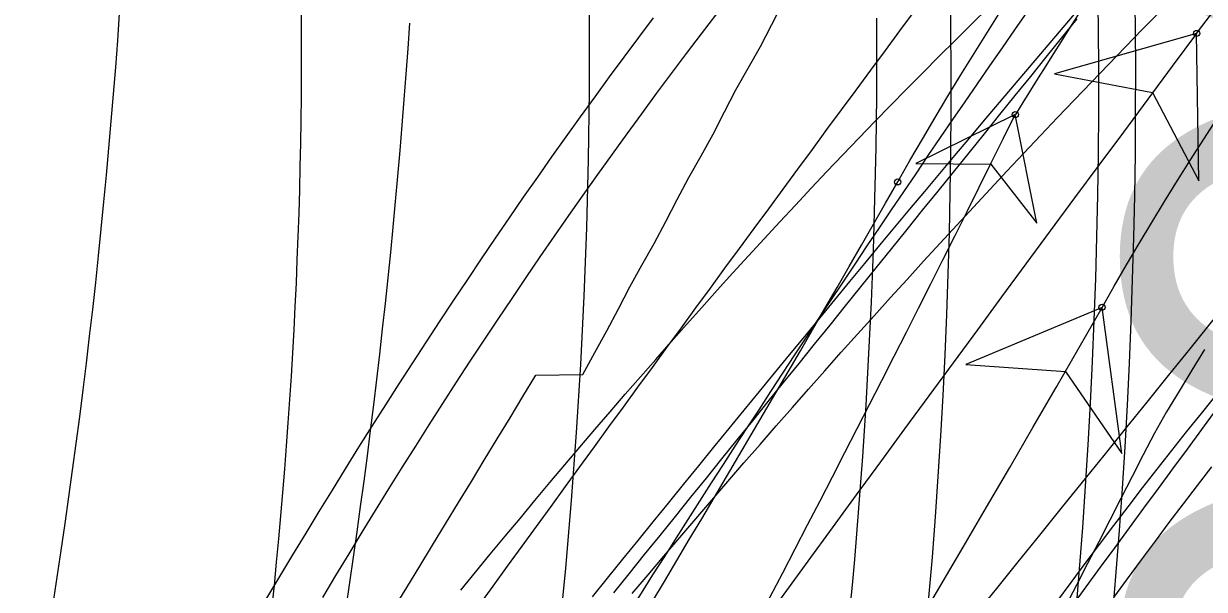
# Model space of a CAD drawing. Extents: x -14 to 1565148, y -25 to 642856.
# Drawn here: x 1564902.42 to 1564918.42, y 636478.28 to 636485.96 of the extents above; entities that cross this region are included whole.
import ezdxf

# ---------------------------------------------------------------- set-up
doc = ezdxf.new("R2010")
doc.units = 0
for name, color, linetype in [('DR_P_Headwall', 7, 'Continuous'), ('MT_P_Drums', 7, 'Continuous'), ('PM_P_Edge_Line', 7, 'Continuous'), ('PV_P_EOP', 7, 'Continuous'), ('PV_X_COP', 7, 'Continuous'), ('PV_X_EOP', 7, 'Continuous'), ('TR_Turning_Path25', 7, 'Continuous'), ('TR_Turning_Path27', 7, 'Continuous'), ('TR_Turning_Path28', 7, 'Continuous'), ('TR_Turning_Path28 - Copy-1', 7, 'Continuous'), ('VG_P_Text', 7, 'Continuous')]:
    doc.layers.add(name, color=color, linetype=linetype)

msp = doc.modelspace()

# ---------------------------------------------------------------- linework, layer by layer
at = {"layer": 'DR_P_Headwall'}
for points in [[(1564907.437, 636478.023), (1564907.612, 636478.31), (1564907.786, 636478.598), (1564907.961, 636478.885), (1564908.136, 636479.172), (1564908.311, 636479.46), (1564908.486, 636479.748), (1564908.66, 636480.035), (1564908.835, 636480.323), (1564909.01, 636480.611), (1564909.185, 636480.899), (1564909.361, 636481.187), (1564909.994, 636481.199), (1564910.158, 636481.494), (1564910.322, 636481.788), (1564910.48, 636482.086), (1564910.635, 636482.385), (1564910.796, 636482.682), (1564910.961, 636482.975), (1564911.121, 636483.272), (1564911.275, 636483.572), (1564911.433, 636483.87), (1564911.598, 636484.164), (1564911.762, 636484.458), (1564911.917, 636484.758), (1564912.071, 636485.058), (1564912.235, 636485.352), (1564912.402, 636485.644), (1564912.559, 636485.942), (1564912.711, 636486.243)], [(1564906.476, 636478.175), (1564906.652, 636478.471), (1564906.83, 636478.766), (1564907.008, 636479.06), (1564907.188, 636479.354), (1564907.368, 636479.646), (1564907.549, 636479.937), (1564907.732, 636480.227), (1564907.915, 636480.516), (1564908.099, 636480.805), (1564908.285, 636481.092), (1564908.471, 636481.378), (1564908.659, 636481.663), (1564908.847, 636481.947), (1564909.037, 636482.23), (1564909.228, 636482.513), (1564909.42, 636482.794), (1564909.613, 636483.074), (1564909.807, 636483.353), (1564910.002, 636483.631), (1564910.199, 636483.908), (1564910.396, 636484.184), (1564910.595, 636484.459), (1564910.795, 636484.733), (1564910.996, 636485.006), (1564911.198, 636485.278), (1564911.401, 636485.548), (1564911.606, 636485.818), (1564911.812, 636486.087)], [(1564915.855, 636484.722), (1564914.509, 636484.06), (1564915.523, 636484.05), (1564916.146, 636483.251), (1564915.855, 636484.722)], [(1564918.417, 636481.536), (1564918.245, 636481.254), (1564918.074, 636480.971), (1564917.903, 636480.689), (1564917.739, 636480.402), (1564917.586, 636480.108), (1564917.437, 636479.813), (1564917.287, 636479.518), (1564917.136, 636479.223), (1564916.986, 636478.928), (1564916.835, 636478.634), (1564916.684, 636478.34), (1564916.532, 636478.046)], [(1564918.513, 636479.944), (1564918.32, 636479.694), (1564918.128, 636479.442), (1564917.937, 636479.19), (1564917.748, 636478.937), (1564917.56, 636478.683), (1564917.372, 636478.429), (1564917.186, 636478.173)]]:
    msp.add_lwpolyline(points, dxfattribs=at)
msp.add_lwpolyline([(1564915.855, 636484.722), (1564914.509, 636484.06), (1564915.523, 636484.05), (1564916.146, 636483.251)], close=True, dxfattribs=at)
msp.add_circle((1564915.855, 636484.722), 0.0417, dxfattribs=at)
msp.add_circle((1564915.855, 636484.722), 0.0417, dxfattribs=at)
for centre, radius, start, end in [((1565064.481, 636392.413), 174.958, 144.06801, 148.15621), ((1564621.877, 636629.939), 327.889, 325.51254, 333.71205)]:
    msp.add_arc(centre, radius, start, end, dxfattribs=at)
at = {"layer": 'MT_P_Drums'}
for points in [[(1564908.344, 636478.271), (1564908.543, 636478.516), (1564908.743, 636478.76), (1564908.944, 636479.004), (1564909.145, 636479.247), (1564909.347, 636479.489), (1564909.549, 636479.731), (1564909.752, 636479.972), (1564909.956, 636480.213), (1564910.16, 636480.452), (1564910.365, 636480.691), (1564910.571, 636480.929), (1564910.777, 636481.167), (1564910.984, 636481.403), (1564911.191, 636481.639), (1564911.4, 636481.874), (1564911.609, 636482.108), (1564911.818, 636482.342), (1564912.028, 636482.574), (1564912.239, 636482.806), (1564912.451, 636483.037), (1564912.663, 636483.266), (1564912.876, 636483.495), (1564913.09, 636483.723), (1564913.304, 636483.95), (1564913.519, 636484.177), (1564913.735, 636484.402), (1564913.952, 636484.626), (1564914.169, 636484.849), (1564914.387, 636485.071), (1564914.606, 636485.293), (1564914.825, 636485.513), (1564915.045, 636485.732), (1564915.266, 636485.95), (1564915.488, 636486.167)], [(1564908.586, 636478.059), (1564908.782, 636478.329), (1564908.977, 636478.599), (1564909.173, 636478.869), (1564909.369, 636479.138), (1564909.565, 636479.408), (1564909.761, 636479.678), (1564909.957, 636479.947), (1564910.153, 636480.216), (1564910.349, 636480.486), (1564910.545, 636480.755), (1564910.742, 636481.024), (1564910.938, 636481.293), (1564911.135, 636481.562), (1564911.332, 636481.831), (1564911.528, 636482.1), (1564911.725, 636482.369), (1564911.922, 636482.638), (1564912.119, 636482.907), (1564912.316, 636483.175), (1564912.514, 636483.444), (1564912.711, 636483.712), (1564912.908, 636483.981), (1564913.106, 636484.249), (1564913.304, 636484.518), (1564913.501, 636484.786), (1564913.699, 636485.054), (1564913.897, 636485.322), (1564914.095, 636485.59), (1564914.293, 636485.858), (1564914.491, 636486.126)], [(1564918.312, 636485.822), (1564918.511, 636486.089)], [(1564918.312, 636485.822), (1564916.388, 636485.274), (1564917.715, 636485.019), (1564918.343, 636483.822), (1564918.312, 636485.822)], [(1564916.619, 636478.051), (1564916.815, 636478.319), (1564917.01, 636478.586), (1564917.206, 636478.853), (1564917.402, 636479.119), (1564917.598, 636479.386), (1564917.793, 636479.653), (1564917.989, 636479.92), (1564918.186, 636480.186), (1564918.382, 636480.453), (1564918.578, 636480.719)]]:
    msp.add_lwpolyline(points, dxfattribs=at)
msp.add_lwpolyline([(1564918.312, 636485.822), (1564916.388, 636485.274), (1564917.715, 636485.019), (1564918.343, 636483.822)], close=True, dxfattribs=at)
msp.add_circle((1564918.312, 636485.822), 0.0417, dxfattribs=at)
msp.add_circle((1564918.312, 636485.822), 0.0417, dxfattribs=at)
msp.add_arc((1565680.816, 635918.958), 950.13, 143.371986, 145.514886, dxfattribs=at)
at = {"layer": 'PM_P_Edge_Line'}
for points in [[(1564907.509, 636481.072), (1564907.693, 636481.357), (1564907.877, 636481.641), (1564908.063, 636481.925), (1564908.249, 636482.207), (1564908.436, 636482.487), (1564908.624, 636482.767), (1564908.813, 636483.046), (1564909.003, 636483.323), (1564909.194, 636483.6), (1564909.385, 636483.875), (1564909.578, 636484.149), (1564909.772, 636484.422), (1564909.966, 636484.693), (1564910.162, 636484.964), (1564910.359, 636485.233), (1564910.556, 636485.501), (1564910.755, 636485.768), (1564910.954, 636486.033)], [(1564905.717, 636478.164), (1564905.892, 636478.459), (1564906.069, 636478.753), (1564906.246, 636479.046), (1564906.424, 636479.339), (1564906.603, 636479.63), (1564906.783, 636479.92), (1564906.963, 636480.21), (1564907.144, 636480.498), (1564907.326, 636480.786), (1564907.509, 636481.072)], [(1564918.573, 636480.918), (1564918.371, 636480.668), (1564918.17, 636480.418), (1564917.971, 636480.166), (1564917.773, 636479.913), (1564917.575, 636479.659), (1564917.379, 636479.405), (1564917.184, 636479.149), (1564916.991, 636478.892), (1564916.798, 636478.635), (1564916.606, 636478.376), (1564916.415, 636478.117)]]:
    msp.add_lwpolyline(points, dxfattribs=at)
msp.add_arc((1565082.945, 636369.665), 203.534, 141.93819, 152.59116, dxfattribs=at)
at = {"layer": 'PV_P_EOP'}
for radius in [82.5, 82]:
    msp.add_arc((1564834.986, 636485.101), radius, 315.38222, 5.72699, dxfattribs=at)
at = {"layer": 'PV_X_COP'}
msp.add_arc((1564969.87, 636440.711), 60, 77.60512, 161.78375, dxfattribs=at)
at = {"layer": 'PV_X_EOP'}
msp.add_arc((1564834.986, 636485.101), 80, 315.38222, 5.72699, dxfattribs=at)
at = {"layer": 'TR_Turning_Path25'}
for points in [[(1564910.665, 636478.226), (1564910.88, 636478.48), (1564911.095, 636478.734), (1564911.31, 636478.988), (1564911.527, 636479.241), (1564911.743, 636479.494), (1564911.961, 636479.746), (1564912.178, 636479.998), (1564912.397, 636480.249), (1564912.616, 636480.5), (1564912.835, 636480.75), (1564913.055, 636481), (1564913.276, 636481.249), (1564913.497, 636481.498), (1564913.719, 636481.746), (1564913.942, 636481.994), (1564914.165, 636482.241), (1564914.388, 636482.487), (1564914.612, 636482.733), (1564914.837, 636482.979), (1564915.062, 636483.224), (1564915.288, 636483.468), (1564915.515, 636483.712), (1564915.742, 636483.955), (1564915.969, 636484.197), (1564916.197, 636484.439), (1564916.426, 636484.681), (1564916.656, 636484.922), (1564916.886, 636485.162), (1564917.116, 636485.401), (1564917.348, 636485.64), (1564917.58, 636485.879), (1564917.812, 636486.116)], [(1564914.262, 636483.809), (1564914.427, 636484.098), (1564914.596, 636484.39), (1564914.768, 636484.682), (1564914.942, 636484.973), (1564915.118, 636485.262), (1564915.297, 636485.552), (1564915.478, 636485.84), (1564915.661, 636486.127)], [(1564917.03, 636482.108), (1564917.196, 636482.397), (1564917.363, 636482.686), (1564917.532, 636482.973), (1564917.703, 636483.259), (1564917.876, 636483.544), (1564918.051, 636483.827), (1564918.229, 636484.109), (1564918.408, 636484.39), (1564918.59, 636484.67), (1564918.774, 636484.948), (1564918.96, 636485.224), (1564919.149, 636485.499), (1564919.34, 636485.772), (1564919.533, 636486.044)], [(1564910.932, 636478.108), (1564911.101, 636478.391), (1564911.27, 636478.675), (1564911.439, 636478.959), (1564911.607, 636479.242), (1564911.775, 636479.527), (1564911.943, 636479.811), (1564912.11, 636480.095), (1564912.278, 636480.38), (1564912.445, 636480.665), (1564912.611, 636480.949), (1564912.778, 636481.235), (1564912.944, 636481.52), (1564913.109, 636481.805), (1564913.275, 636482.091), (1564913.44, 636482.377), (1564913.605, 636482.663), (1564913.77, 636482.949), (1564913.934, 636483.235), (1564914.098, 636483.522), (1564914.262, 636483.808)], [(1564917.03, 636482.108), (1564915.186, 636481.334), (1564916.534, 636481.24), (1564917.3, 636480.126), (1564917.03, 636482.108)]]:
    msp.add_lwpolyline(points, dxfattribs=at)
msp.add_lwpolyline([(1564917.03, 636482.108), (1564915.186, 636481.334), (1564916.534, 636481.24), (1564917.3, 636480.126)], close=True, dxfattribs=at)
for centre in [(1564914.262, 636483.808), (1564914.262, 636483.809), (1564917.03, 636482.108), (1564917.03, 636482.108)]:
    msp.add_circle(centre, 0.0417, dxfattribs=at)
msp.add_arc((1564634.809, 636643.222), 324.972, 316.17032, 330.27877, dxfattribs=at)
at = {"layer": 'TR_Turning_Path27'}
for points in [[(1564910.126, 636478.183), (1564910.332, 636478.438), (1564910.539, 636478.693), (1564910.745, 636478.947), (1564910.951, 636479.201), (1564911.156, 636479.455), (1564911.362, 636479.708), (1564911.568, 636479.96), (1564911.773, 636480.212), (1564911.978, 636480.464), (1564912.183, 636480.715), (1564912.388, 636480.966), (1564912.593, 636481.216), (1564912.797, 636481.465), (1564913.002, 636481.714), (1564913.206, 636481.962), (1564913.41, 636482.21), (1564913.614, 636482.457), (1564913.818, 636482.703), (1564914.021, 636482.949), (1564914.224, 636483.194), (1564914.427, 636483.438), (1564914.63, 636483.681), (1564914.833, 636483.924), (1564915.035, 636484.166), (1564915.238, 636484.407), (1564915.439, 636484.647), (1564915.641, 636484.886), (1564915.844, 636485.126), (1564916.046, 636485.366), (1564916.249, 636485.605), (1564916.453, 636485.843), (1564916.656, 636486.082)], [(1564910.414, 636478.236), (1564910.623, 636478.496), (1564910.832, 636478.755), (1564911.042, 636479.014), (1564911.251, 636479.274), (1564911.461, 636479.533), (1564911.67, 636479.792), (1564911.879, 636480.052), (1564912.089, 636480.311), (1564912.298, 636480.57), (1564912.507, 636480.83), (1564912.717, 636481.089), (1564912.926, 636481.348), (1564913.135, 636481.608), (1564913.345, 636481.867), (1564913.554, 636482.127), (1564913.763, 636482.386), (1564913.972, 636482.645), (1564914.182, 636482.905), (1564914.391, 636483.164), (1564914.6, 636483.424), (1564914.809, 636483.683), (1564915.018, 636483.943), (1564915.228, 636484.202), (1564915.437, 636484.462), (1564915.646, 636484.721), (1564915.855, 636484.981), (1564916.064, 636485.24), (1564916.274, 636485.5), (1564916.483, 636485.759), (1564916.692, 636486.019)]]:
    msp.add_lwpolyline(points, dxfattribs=at)
msp.add_arc((1558241.035, 641864.874), 8577.009, 321.0086852, 321.4051906, dxfattribs=at)
at = {"layer": 'TR_Turning_Path28'}
msp.add_lwpolyline([(1564906.788, 636478.034), (1564906.839, 636478.377), (1564906.889, 636478.721), (1564906.938, 636479.064), (1564906.986, 636479.408), (1564907.032, 636479.751), (1564907.077, 636480.095), (1564907.121, 636480.439), (1564907.163, 636480.784), (1564907.205, 636481.128), (1564907.245, 636481.473), (1564907.284, 636481.817), (1564907.321, 636482.162), (1564907.358, 636482.507), (1564907.393, 636482.852), (1564907.427, 636483.197), (1564907.459, 636483.543), (1564907.491, 636483.888), (1564907.521, 636484.234), (1564907.55, 636484.579), (1564907.577, 636484.925), (1564907.604, 636485.271), (1564907.629, 636485.617), (1564907.653, 636485.963)], dxfattribs=at)
msp.add_arc((1564811.297, 636492.463), 92.643, 332.0438, 1.05959, dxfattribs=at)
at = {"layer": 'TR_Turning_Path28 - Copy-1'}
for points in [[(1564905.785, 636478.024), (1564905.817, 636478.338), (1564905.848, 636478.653), (1564905.878, 636478.968), (1564905.907, 636479.282), (1564905.934, 636479.597), (1564905.959, 636479.912), (1564905.983, 636480.228), (1564906.006, 636480.543), (1564906.028, 636480.858), (1564906.048, 636481.174), (1564906.067, 636481.489), (1564906.084, 636481.805), (1564906.1, 636482.12), (1564906.115, 636482.436), (1564906.128, 636482.752), (1564906.14, 636483.068), (1564906.151, 636483.384), (1564906.16, 636483.7), (1564906.168, 636484.016), (1564906.174, 636484.332), (1564906.179, 636484.648), (1564906.183, 636484.964), (1564906.185, 636485.28), (1564906.186, 636485.596), (1564906.186, 636485.912), (1564906.184, 636486.228)], [(1564913.615, 636477.993), (1564913.648, 636478.341), (1564913.679, 636478.689), (1564913.708, 636479.038), (1564913.736, 636479.387), (1564913.763, 636479.736), (1564913.788, 636480.085), (1564913.811, 636480.434), (1564913.833, 636480.783), (1564913.854, 636481.132), (1564913.872, 636481.481), (1564913.89, 636481.831), (1564913.906, 636482.18), (1564913.92, 636482.53), (1564913.933, 636482.879), (1564913.944, 636483.229), (1564913.954, 636483.579), (1564913.962, 636483.929), (1564913.969, 636484.278), (1564913.974, 636484.628), (1564913.978, 636484.978), (1564913.98, 636485.328), (1564913.981, 636485.678), (1564913.98, 636486.027)]]:
    msp.add_lwpolyline(points, dxfattribs=at)
msp.add_arc((1564833.218, 636485.668), 76.862, 280.40777, 7.27378, dxfattribs=at)

# ---------------------------------------------------------------- texts
at = {"layer": 'VG_P_Text'}
msp.add_text('B-002', height=7, rotation=89.94, dxfattribs=at).set_placement((1564924.357, 636465.608))

doc.saveas('drawing.dxf')
